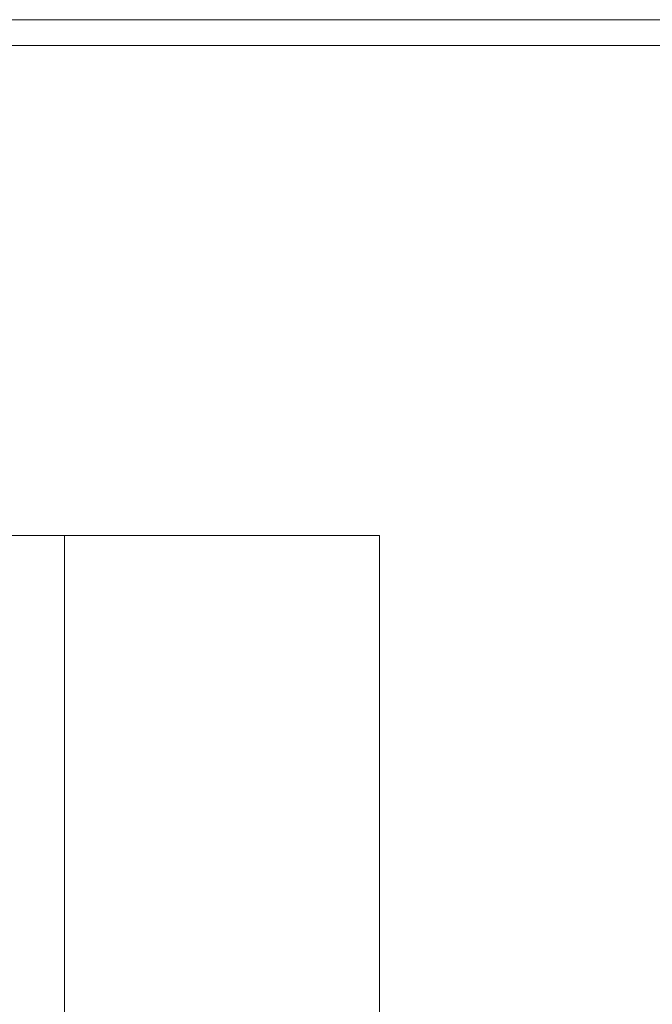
# Model space of a CAD drawing. Header units: millimetres. Extents: x 0 to 658, y -2 to 210.
# Tile 645 of 656: x 102.17 to 103.65, y 73.94 to 76.23. Entities that reach past the tile are written whole.
import ezdxf

# ---------------------------------------------------------------- set-up
doc = ezdxf.new("R2010")
doc.units = ezdxf.units.MM

msp = doc.modelspace()

# ---------------------------------------------------------------- linework, layer by layer
at = {"color": 7, "linetype": 'Continuous', "lineweight": 15}
for p, q in [((158.6785, 76.2255), (86.4785, 76.2255)), ((158.1385, 76.2255), (87.0185, 76.2255)), ((87.4785, 76.2255), (157.6785, 76.2255)), ((87.1785, 76.1655), (157.9785, 76.1655)), ((103.0114, 75.0255), (99.9455, 75.0255)), ((101.545, 75.0255), (102.2782, 75.0255)), ((102.2782, 75.0255), (103.0114, 75.0255)), ((102.2782, 75.0255), (102.2782, 63.4255)), ((103.0114, 75.0255), (103.0114, 63.4255))]:
    msp.add_line(p, q, dxfattribs=at)

doc.saveas('drawing.dxf')
